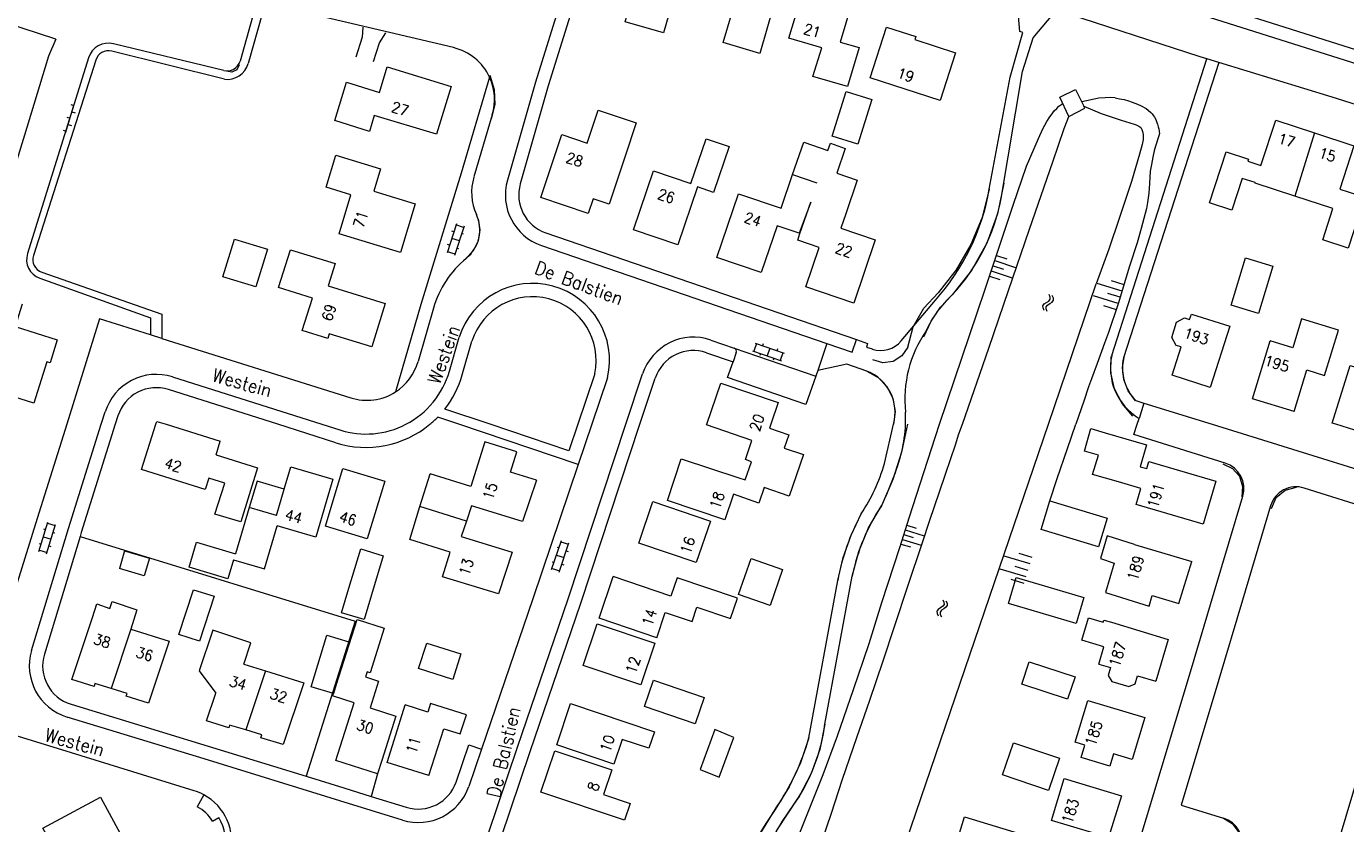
# Model space of a CAD drawing. Header units: metres. Extents: x 189705 to 199106, y 581686 to 588448.
# Tile 478 of 555: x 197698 to 197896, y 585940 to 586060. Entities that reach past the tile are written whole.
import ezdxf

# ---------------------------------------------------------------- set-up
doc = ezdxf.new("R2010")
doc.units = ezdxf.units.M
doc.layers.add('B-WA-OG-GBKN-G', color=7, linetype='Continuous', lineweight=18)
doc.styles.add('Style-STANDARD', font='STANDARD.shx')

msp = doc.modelspace()

# ---------------------------------------------------------------- linework, layer by layer
at = {"layer": 'B-WA-OG-GBKN-G'}
for p, q in [((197704.071, 586043.688), (197705.334, 586047.903)), ((197704.797, 586047.855), (197705.276, 586047.712)), ((197704.223, 586045.939), (197704.702, 586045.796)), ((197704.989, 586046.754), (197705.468, 586046.61)), ((197703.649, 586044.023), (197704.128, 586043.88)), ((197704.415, 586044.838), (197704.894, 586044.694)), ((197762.526, 586030.016), (197761.128, 586025.633)), ((197763.669, 586029.651), (197762.271, 586025.268)), ((197763.608, 586029.46), (197762.465, 586029.825)), ((197762.97, 586027.46), (197761.827, 586027.824)), ((197762.146, 586028.823), (197761.86, 586028.914)), ((197763.605, 586028.462), (197763.319, 586028.553)), ((197762.332, 586025.459), (197761.189, 586025.824)), ((197761.508, 586026.824), (197761.222, 586026.915)), ((197762.907, 586026.273), (197762.621, 586026.364)), ((197842.85, 586023.716), (197844.399, 586023.213)), ((197843.101, 586024.49), (197846.199, 586023.485)), ((197843.353, 586025.265), (197844.901, 586024.762)), ((197842.347, 586022.167), (197843.896, 586021.665)), ((197842.599, 586022.942), (197845.696, 586021.937)), ((197862.458, 586020.871), (197860.596, 586021.444)), ((197851.408, 586019.045), (197851.248, 586019.421)), ((197862.171, 586019.94), (197858.448, 586021.086)), ((197861.885, 586019.009), (197860.023, 586019.582)), ((197850.33, 586017.736), (197850.531, 586018.009)), ((197850.342, 586017.409), (197850.33, 586017.736)), ((197850.531, 586018.009), (197850.875, 586018.226)), ((197850.809, 586017.589), (197851.002, 586017.852)), ((197850.818, 586017.26), (197850.809, 586017.589)), ((197850.875, 586018.226), (197851.22, 586018.445)), ((197851.002, 586017.852), (197851.349, 586018.078)), ((197851.22, 586018.445), (197851.417, 586018.708)), ((197851.349, 586018.078), (197851.695, 586018.294)), ((197851.417, 586018.708), (197851.408, 586019.045)), ((197851.695, 586018.294), (197851.892, 586018.558)), ((197851.882, 586018.895), (197851.722, 586019.271)), ((197851.892, 586018.558), (197851.882, 586018.895)), ((197861.599, 586018.078), (197857.875, 586019.224)), ((197861.312, 586017.147), (197859.45, 586017.72)), ((197850.503, 586017.035), (197850.342, 586017.409)), ((197850.976, 586016.885), (197850.818, 586017.26)), ((197807.438, 586012.073), (197807.045, 586010.94)), ((197807.249, 586012.139), (197811.595, 586010.631)), ((197808.436, 586012.045), (197808.337, 586011.761)), ((197806.856, 586011.005), (197811.201, 586009.497)), ((197808.038, 586010.595), (197807.94, 586010.311)), ((197809.422, 586011.385), (197809.028, 586010.251)), ((197810.02, 586009.907), (197809.922, 586009.623)), ((197810.607, 586011.291), (197810.508, 586011.008)), ((197811.406, 586010.696), (197811.012, 586009.562)), ((197700.047, 585980.972), (197701.367, 585985.379)), ((197700.75, 585984.363), (197701.037, 585984.277)), ((197701.197, 585980.628), (197702.517, 585985.034)), ((197701.31, 585985.187), (197702.46, 585984.843)), ((197829.723, 585984.197), (197832.542, 585983.321)), ((197829.942, 585984.902), (197831.351, 585984.464)), ((197700.09, 585982.162), (197700.378, 585982.076)), ((197700.707, 585983.176), (197701.857, 585982.831)), ((197702.158, 585983.837), (197702.446, 585983.751)), ((197776.79, 585978.261), (197778.239, 585982.627)), ((197777.929, 585977.883), (197779.378, 585982.249)), ((197778.176, 585982.437), (197779.315, 585982.059)), ((197829.066, 585982.082), (197830.476, 585981.645)), ((197829.285, 585982.787), (197832.104, 585981.912)), ((197829.504, 585983.492), (197830.914, 585983.054)), ((197700.105, 585981.164), (197701.254, 585980.82)), ((197701.556, 585981.827), (197701.843, 585981.741)), ((197777.515, 585980.444), (197778.654, 585980.066)), ((197777.592, 585981.63), (197777.877, 585981.535)), ((197778.984, 585981.062), (197779.269, 585980.968)), ((197848.404, 585979.125), (197844.513, 585980.279)), ((197848.692, 585980.097), (197846.747, 585980.675)), ((197776.853, 585978.451), (197777.992, 585978.073)), ((197776.868, 585979.449), (197777.153, 585979.354)), ((197778.323, 585979.071), (197778.608, 585978.977)), ((197847.826, 585977.179), (197843.936, 585978.334)), ((197848.115, 585978.152), (197846.17, 585978.729)), ((197847.538, 585976.207), (197845.592, 585976.784)), ((197834.653, 585972.31), (197834.463, 585972.041)), ((197834.463, 585972.041), (197834.483, 585971.705)), ((197834.992, 585972.536), (197834.653, 585972.31)), ((197835.132, 585972.173), (197834.942, 585971.904)), ((197835.334, 585972.772), (197834.992, 585972.536)), ((197835.471, 585972.401), (197835.132, 585972.173)), ((197835.332, 585973.739), (197835.5, 585973.368)), ((197835.519, 585973.04), (197835.334, 585972.772)), ((197835.808, 585972.628), (197835.471, 585972.401)), ((197835.5, 585973.368), (197835.519, 585973.04)), ((197836.001, 585972.906), (197835.808, 585972.628)), ((197835.809, 585973.602), (197835.98, 585973.233)), ((197835.98, 585973.233), (197836.001, 585972.906)), ((197834.483, 585971.705), (197834.653, 585971.333)), ((197834.942, 585971.904), (197834.96, 585971.568)), ((197834.96, 585971.568), (197835.131, 585971.196))]:
    msp.add_line(p, q, dxfattribs=at)
at = {"layer": 'B-WA-OG-GBKN-G', "flags": 128}
for points in [[(197782.029, 586076.646), (197778.39, 586064.202), (197774.371, 586051.196), (197770.167, 586036.531)], [(197783.949, 586076.085), (197780.306, 586063.626), (197776.288, 586050.625), (197772.089, 586035.98)], [(197795.464, 586065.313), (197793.54, 586058.585), (197787.786, 586060.23), (197789.326, 586065.619), (197784.95, 586066.87), (197787.55, 586075.82), (197794.28, 586073.9), (197792.1, 586066.275), (197795.464, 586065.313)], [(197809.92, 586062.39), (197807.93, 586055.502), (197802.46, 586057.107), (197803.696, 586061.32), (197798.889, 586062.731), (197799.877, 586066.099), (197801.048, 586065.755), (197802.76, 586071.59), (197809, 586069.75), (197807.062, 586063.241), (197809.92, 586062.39)], [(197856.749, 586068.884), (197875.794, 586062.81), (197904.041, 586053.91)], [(197822.834, 586056.37), (197821.079, 586050.529), (197815.897, 586052.045), (197817.223, 586056.345), (197812.314, 586057.798), (197815.342, 586067.851), (197822.536, 586065.732), (197819.973, 586057.2), (197822.834, 586056.37)], [(197856.141, 586066.979), (197875.19, 586060.903), (197898.393, 586053.593)], [(197702.56, 586057.64), (197692.58, 586060.86), (197693.776, 586064.655)], [(197732.658, 586063.287), (197730.14, 586054.333)], [(197842.3, 586035.19), (197845.443, 586051.93), (197847.332, 586058.648), (197846.883, 586058.766), (197846.56, 586062.204), (197842.088, 586063.66)], [(197735.726, 586062.565), (197733.491, 586061.584), (197731.356, 586053.991)], [(197762.075, 586056.361), (197735.726, 586062.565)], [(197844.088, 586033.79), (197847.25, 586052.8), (197848.85, 586057.851), (197852.364, 586061.983)], [(197874.871, 586054.682), (197873.842, 586054.998), (197852.364, 586061.983)], [(197748.54, 586059.42), (197748.43, 586057.93), (197747.5, 586054.93)], [(197837.235, 586055.604), (197834.94, 586048.45), (197824.46, 586051.83), (197826.91, 586059.43), (197831.286, 586058.026), (197831.137, 586057.56), (197837.235, 586055.604)], [(197702.56, 586057.64), (197701.498, 586055.098), (197698.42, 586045.049), (197695.06, 586034.01), (197692.546, 586025.813), (197682.62, 586028.588), (197679.695, 586018.869), (197676.951, 586009.86), (197674.001, 586000)], [(197727.733, 586052.934), (197711.216, 586056.94)], [(197750.14, 586054.27), (197751.02, 586057.08), (197751.98, 586058.55)], [(197727.811, 586051.636), (197710.939, 586055.825)], [(197707.458, 586054.841), (197698.331, 586025.551)], [(197708.552, 586054.492), (197699.226, 586025.266)], [(197730.02, 586053.81), (197729.677, 586053.045), (197728.93, 586052.665), (197728.11, 586052.84)], [(197761.74, 586050.56), (197759.55, 586043.39), (197750.231, 586046.229), (197749.5, 586043.83), (197744.33, 586045.44), (197746.09, 586051.17), (197750.997, 586049.663), (197752.175, 586053.498), (197761.74, 586050.56)], [(197860.615, 586010.314), (197874.871, 586054.682)], [(197876.647, 586054.137), (197862.375, 586009.939)], [(197876.647, 586054.137), (197874.871, 586054.682)], [(197922.239, 586039.938), (197893.602, 586048.932), (197876.647, 586054.137)], [(197767.503, 586051.931), (197763.224, 586037.575), (197757.183, 586017.938), (197753.414, 586004.847)], [(197767.552, 586052.218), (197768.203, 586050.083), (197768.263, 586047.853), (197767.729, 586045.686)], [(197824.72, 586048.59), (197822.6, 586041.93), (197818.77, 586043.11), (197820.891, 586049.803), (197824.72, 586048.59)], [(197854.223, 586046.05), (197852.859, 586048.924), (197855.2, 586050.111), (197856.463, 586047.592)], [(197834.823, 586000), (197841.647, 586020.079), (197845.851, 586032.792), (197847.849, 586038.627), (197849.665, 586042.787), (197850.33, 586044.233), (197850.892, 586045.298), (197851.351, 586045.983), (197851.709, 586046.464), (197852.015, 586046.895), (197852.386, 586047.273), (197852.728, 586047.578), (197853.307, 586047.979)], [(197838.266, 586000), (197842.207, 586011.415), (197845.153, 586020.017), (197848.305, 586029.202), (197851.789, 586039.275), (197853.506, 586044.248), (197853.941, 586045.416), (197854.223, 586046.05), (197856.615, 586047.312), (197856.463, 586047.592), (197859.051, 586046.517), (197862.047, 586045.517), (197863.976, 586044.926), (197864.281, 586044.798), (197864.661, 586044.619), (197864.965, 586044.39), (197865.117, 586044.135), (197865.243, 586043.805), (197865.318, 586043.372), (197865.343, 586043.042), (197865.316, 586042.61), (197865.187, 586041.874), (197864.776, 586040.402), (197863.57, 586036.342), (197861.776, 586030.937), (197860.187, 586026.192), (197858.296, 586021.017)], [(197861.116, 586048.847), (197861.768, 586048.723), (197862.485, 586048.585), (197863.129, 586048.411), (197863.681, 586048.204), (197864.467, 586047.922), (197865.051, 586047.641), (197865.787, 586047.232), (197866.065, 586047.028), (197866.496, 586046.671), (197866.695, 586046.442), (197866.889, 586046.174), (197867.028, 586045.933), (197867.205, 586045.627), (197867.381, 586045.169), (197867.482, 586044.915), (197867.583, 586044.508), (197867.676, 586044.195), (197867.731, 586043.834), (197867.777, 586043.52), (197867.68, 586043.162), (197867.193, 586041.614), (197866.988, 586040.929), (197866.757, 586039.99), (197866.55, 586038.873), (197866.395, 586037.882), (197866.288, 586036.054), (197866.157, 586034.581), (197866, 586033.184), (197865.845, 586032.27), (197865.049, 586029.276), (197864.433, 586027.169), (197863.305, 586023.642), (197861.587, 586018.034), (197860.126, 586013.746), (197859.562, 586012.122), (197858.436, 586009.103), (197857.591, 586006.819), (197857.13, 586005.627), (197856.438, 586003.47), (197855.263, 586000)], [(197861.116, 586048.847), (197860.481, 586048.9), (197859.643, 586048.852), (197858.677, 586048.779), (197856.132, 586048.252)], [(197767.909, 586046.288), (197765.141, 586037.004)], [(197782.993, 586033.739), (197782.257, 586031.544), (197775.19, 586033.94), (197778.29, 586043.37), (197782.091, 586042.09), (197783.744, 586046.999), (197789.439, 586045.113), (197787.738, 586039.978)], [(197888.031, 586034.128), (197882.081, 586036.065), (197882.115, 586036.17), (197880.165, 586036.804), (197878.614, 586032.039), (197875.275, 586033.126), (197877.764, 586040.75), (197881.11, 586039.69), (197881.008, 586039.376), (197882.956, 586038.74), (197885.163, 586045.498), (197890.995, 586043.594)], [(197890.995, 586043.594), (197896.884, 586041.672), (197894.771, 586035.198), (197898.494, 586033.972), (197896.017, 586026.363), (197892.203, 586027.604), (197893.723, 586032.275), (197888.031, 586034.128)], [(197890.995, 586043.594), (197888.031, 586034.128)], [(197797.628, 586036.033), (197799.916, 586042.736), (197803.381, 586041.553), (197801.038, 586034.688), (197798.598, 586035.521)], [(197812.86, 586037.38), (197814.547, 586042.239), (197818.147, 586040.989)], [(197818.147, 586040.989), (197818.522, 586042.049), (197820.726, 586041.255), (197819.478, 586037.577)], [(197754.17, 586025.703), (197744.971, 586028.507), (197746.753, 586034.352), (197743.026, 586035.488), (197744.486, 586040.279)], [(197744.486, 586040.279), (197751.171, 586038.243), (197750.158, 586034.877), (197756.372, 586032.968), (197754.17, 586025.703)], [(197787.738, 586039.978), (197785.376, 586032.94), (197782.993, 586033.739)], [(197798.598, 586035.521), (197795.7, 586026.86), (197789.06, 586029.1), (197792.04, 586037.91), (197797.628, 586036.033)], [(197820.824, 586031.478), (197820.097, 586029.329), (197825.222, 586027.594), (197822.02, 586018.141), (197814.85, 586020.57), (197816.846, 586026.46), (197813.617, 586027.554), (197813.955, 586028.543), (197815.568, 586033.256), (197813.84, 586028.582), (197810.537, 586029.693), (197808.15, 586022.7), (197801.53, 586024.96), (197804.772, 586034.483), (197811.149, 586032.324), (197812.86, 586037.38)], [(197812.86, 586037.38), (197816.46, 586036.13)], [(197819.478, 586037.577), (197822.537, 586036.542), (197820.824, 586031.478)], [(197844.45, 586036.08), (197843.539, 586031.495), (197841.925, 586027.108), (197839.647, 586023.027), (197836.76, 586019.35)], [(197842.3, 586035.19), (197841.215, 586030.951), (197839.556, 586026.902), (197837.353, 586023.121), (197834.65, 586019.68)], [(197765.782, 586030.735), (197766.028, 586029.09), (197765.773, 586027.446), (197765.041, 586025.952), (197763.897, 586024.744)], [(197732.51, 586020.565), (197727.585, 586022.087), (197729.325, 586027.72), (197734.25, 586026.198), (197732.51, 586020.565)], [(197775.907, 586028.652), (197822.425, 586012.669)], [(197751.86, 586018.07), (197749.85, 586011.59), (197743.504, 586013.56), (197743.28, 586012.84), (197739.47, 586014.02), (197740.979, 586018.898), (197735.9, 586020.47), (197737.68, 586026.13), (197744.37, 586024.06), (197743.332, 586020.716), (197751.86, 586018.07)], [(197775.257, 586026.761), (197817.992, 586012.078)], [(197882.585, 586016.576), (197878.503, 586017.816), (197880.66, 586024.914), (197884.742, 586023.674), (197882.585, 586016.576)], [(197700.157, 586021.884), (197716.758, 586015.919), (197716.758, 586013.373)], [(197700.468, 586022.771), (197718.447, 586016.456), (197718.447, 586012.842)], [(197830.08, 586011.55), (197830.923, 586014.607), (197832.477, 586017.371), (197834.65, 586019.68)], [(197851.134, 586000), (197858.296, 586021.017)], [(197697.529, 586017.971), (197696.485, 586014.623), (197702.78, 586012.66), (197701.703, 586009.206), (197701.228, 586009.354), (197699.3, 586003.17), (197692.13, 586005.39), (197694.33, 586012.511)], [(197829.118, 586012.48), (197834.227, 586018.562)], [(197832.49, 586013.11), (197833.571, 586015.411), (197835.007, 586017.509), (197836.76, 586019.35)], [(197716.758, 586013.373), (197709.132, 586015.769), (197704.199, 586000)], [(197759.105, 586017.384), (197756.8, 586009.379)], [(197870.992, 586011.587), (197870.276, 586011.813), (197869.609, 586012.978), (197870.339, 586015.283), (197871.5, 586015.918), (197872.284, 586015.669)], [(197872.284, 586015.669), (197872.549, 586016.505), (197878.275, 586014.692), (197875.38, 586005.53), (197869.65, 586007.35), (197870.992, 586011.587)], [(197887.925, 586001.91), (197889.837, 586008.128), (197892.477, 586007.316), (197894.56, 586014.088), (197889.041, 586015.785), (197887.705, 586011.443), (197884.319, 586012.484)], [(197718.447, 586012.842), (197716.758, 586013.373)], [(197718.447, 586012.842), (197746.714, 586003.96)], [(197761.488, 586007.95), (197762.95, 586013.026)], [(197763.41, 586007.396), (197764.864, 586012.448)], [(197800.602, 586012.608), (197804.113, 586011.402)], [(197817.992, 586012.078), (197816.609, 586008.054)], [(197817.992, 586012.078), (197821.775, 586010.778), (197822.425, 586012.669)], [(197822.425, 586012.669), (197824.085, 586012.099), (197823.901, 586011.563), (197824.755, 586011.269)], [(197830.08, 586011.55), (197829.223, 586010.245), (197827.9, 586009.415), (197826.352, 586009.211), (197824.86, 586009.67)], [(197887.925, 586001.91), (197881.673, 586003.827), (197884.319, 586012.484)], [(197799.952, 586010.717), (197803.936, 586009.348)], [(197804.423, 586010.767), (197803.936, 586009.348)], [(197804.113, 586011.402), (197816.319, 586007.208)], [(197863.781, 586001.241), (197862.173, 586003.106), (197861.059, 586005.303), (197860.505, 586007.703), (197860.544, 586010.166)], [(197864.201, 586003.528), (197863.105, 586004.998), (197862.434, 586006.703), (197862.234, 586008.525), (197862.52, 586010.336)], [(197783.245, 586007.591), (197783.219, 586007.494)], [(197816.319, 586007.208), (197814.856, 586002.953), (197803.124, 586006.984), (197803.936, 586009.348)], [(197816.609, 586008.054), (197816.319, 586007.208)], [(197823.98, 586007.97), (197820.99, 586009), (197816.609, 586008.054)], [(197823.98, 586007.97), (197825.667, 586007.002), (197827.002, 586005.588), (197827.871, 586003.847), (197828.2, 586001.93), (197827.96, 586000)], [(197894.147, 586000), (197893.6, 586000.17), (197896.292, 586008.816), (197902.54, 586006.87)], [(197720.018, 586007.098), (197742.401, 586000)], [(197783.219, 586007.494), (197783.19, 586007.408), (197780.691, 586000)], [(197785.146, 586006.951), (197782.802, 586000)], [(197787.905, 586000), (197790.409, 586007.558)], [(197790.012, 586000), (197792.307, 586006.929)], [(197800.021, 586000), (197802.11, 586006.16), (197810.71, 586003.26)], [(197735.784, 586000), (197719.414, 586005.192)], [(197709.378, 586000), (197709.97, 586001.878)], [(197767.593, 586000), (197760.8, 586002.291)], [(197810.71, 586003.26), (197809.6, 586000)], [(197864.211, 586003.56), (197865.449, 586003.175)], [(197865.449, 586003.175), (197864.706, 586000.887)], [(197865.449, 586003.175), (197875.667, 586000)], [(197704.199, 586000), (197699.795, 585985.924), (197692.593, 585962.966)], [(197698.947, 585966.172), (197704.467, 585984.427), (197709.378, 586000)], [(197711.475, 586000), (197706.378, 585983.837), (197706.194, 585983.228)], [(197711.878, 586001.277), (197711.475, 586000)], [(197724.93, 585990.26), (197715.42, 585993.22), (197717.542, 586000)], [(197717.542, 586000), (197717.68, 586000.44), (197719.089, 586000)], [(197719.089, 586000), (197727.19, 585997.47)], [(197744.461, 585997.248), (197735.784, 586000)], [(197742.401, 586000), (197745.066, 585999.155)], [(197762.899, 586000), (197759.73, 586001.069)], [(197760.054, 585917.224), (197771.687, 585951.69), (197779.249, 585973.869), (197787.905, 586000)], [(197761.949, 585916.585), (197773.581, 585951.048), (197781.145, 585973.232), (197790.012, 586000)], [(197780.769, 585993.973), (197762.899, 586000)], [(197779.353, 585996.034), (197767.593, 586000)], [(197780.691, 586000), (197779.353, 585996.034)], [(197782.802, 586000), (197780.769, 585993.973)], [(197798.608, 585894.58), (197799.457, 585896.783), (197800.802, 585900.747), (197803.721, 585909.64), (197806.309, 585917.745), (197808.009, 585923.106), (197809.684, 585927.629), (197812.197, 585934.489), (197815.04, 585941.629), (197817.426, 585947.6), (197819.558, 585953.368), (197821.969, 585960.305), (197824.303, 585967.216), (197826.207, 585973.339), (197828.897, 585981.572), (197830.343, 585986.145), (197832.475, 585992.802), (197834.823, 586000)], [(197799.987, 585999.9), (197800.021, 586000)], [(197805.76, 585991.685), (197806.687, 585994.404), (197805.784, 585994.712), (197806.764, 585997.592), (197799.987, 585999.9)], [(197802.341, 585893.589), (197803.141, 585895.894), (197804.689, 585900.646), (197807.1, 585907.659), (197809.714, 585915.332), (197811.998, 585922.141), (197814.409, 585929.256), (197816.744, 585936.116), (197818.647, 585941.681), (197820.347, 585946.889), (197822.479, 585953.14), (197824.408, 585958.73), (197826.387, 585964.624), (197828.138, 585969.909), (197830.118, 585975.804), (197832.3, 585982.309), (197833.417, 585985.663), (197834.838, 585989.906), (197835.726, 585992.523), (197837.224, 585996.944), (197837.731, 585998.596), (197838.266, 586000)], [(197809.6, 586000), (197809.396, 585999.401), (197812.266, 585998.423), (197811.596, 585996.456), (197814.476, 585995.475), (197812.356, 585989.249), (197808.573, 585990.537)], [(197821.79, 585913.89), (197851.134, 586000)], [(197830.05, 586000), (197829.163, 585995.815), (197827.859, 585991.742), (197826.15, 585987.82)], [(197826.62, 585994.12), (197827.96, 586000)], [(197851.352, 585988.561), (197852.468, 585991.89), (197854.016, 585996.387), (197855.263, 586000)], [(197877.599, 585994.184), (197863.926, 585998.483), (197864.418, 586000)], [(197864.418, 586000), (197864.706, 586000.887)], [(197875.667, 586000), (197912.524, 585988.548)], [(197900.393, 586000), (197899.84, 585998.23), (197894.147, 586000)], [(197858.66, 585995.372), (197856.533, 585995.993), (197857.516, 585999.359), (197859.643, 585998.738)], [(197859.643, 585998.738), (197865.847, 585996.926), (197864.892, 585993.656), (197865.861, 585993.373), (197866.169, 585994.428), (197876.19, 585991.5), (197874.3, 585985.07), (197864.289, 585987.993), (197864.995, 585990.41), (197861.61, 585991.399)], [(197726.556, 585995.448), (197727.19, 585997.47)], [(197774.5, 585991.65), (197770.648, 585992.851), (197771.59, 585995.869), (197766.77, 585997.373), (197764.693, 585990.713), (197758.609, 585992.611)], [(197726.556, 585995.448), (197732.78, 585993.5), (197730.24, 585985.4), (197726.37, 585986.56)], [(197780.769, 585993.973), (197773.992, 585973.883), (197766.285, 585951.381)], [(197803.997, 585989.527), (197802.72, 585985.72), (197794.12, 585988.616), (197796.194, 585994.849), (197804.821, 585991.983)], [(197861.61, 585991.399), (197857.746, 585992.476), (197858.66, 585995.372)], [(197877.271, 585994.104), (197878.693, 585993.414), (197879.73, 585992.22), (197880.215, 585990.716), (197880.071, 585989.142)], [(197726.37, 585986.56), (197727.876, 585991.182), (197725.484, 585991.962), (197724.93, 585990.26)], [(197736.762, 585990.276), (197737.76, 585993.62), (197744.02, 585991.79), (197743.03, 585988.39), (197741.49, 585983.11), (197735.688, 585984.79)], [(197751.8, 585991.49), (197749.19, 585982.87), (197742.96, 585984.76), (197743.96, 585988.1), (197745.54, 585993.37), (197751.8, 585991.49)], [(197757.076, 585987.691), (197758.609, 585992.611)], [(197804.821, 585991.983), (197805.76, 585991.685)], [(197736.762, 585990.276), (197732.699, 585991.488), (197731.527, 585987.559)], [(197735.59, 585986.347), (197736.762, 585990.276)], [(197774.5, 585991.65), (197772.43, 585985.46), (197764.809, 585987.828)], [(197808.573, 585990.537), (197807.787, 585988.198), (197803.997, 585989.527)], [(197884.548, 585987.429), (197885.255, 585989.027), (197886.582, 585990.164), (197888.269, 585990.619)], [(197911.085, 585983.654), (197889.434, 585990.462)], [(197764.809, 585987.828), (197764.044, 585985.526)], [(197800.55, 585985.53), (197798.44, 585979.31), (197789.828, 585982.217), (197791.941, 585988.446), (197800.55, 585985.53)], [(197821.78, 585977.27), (197822.771, 585980.968), (197824.236, 585984.505), (197826.15, 585987.82)], [(197859.956, 585985.955), (197858.651, 585981.648), (197850.047, 585984.254), (197851.352, 585988.561), (197859.956, 585985.955)], [(197864.746, 585937.489), (197872.406, 585962.973), (197875.966, 585974.869), (197880.233, 585989.229)], [(197731.527, 585987.559), (197729.464, 585980.646)], [(197735.59, 585986.347), (197731.527, 585987.559)], [(197760.45, 585977.19), (197761.601, 585980.886), (197755.544, 585982.772), (197757.076, 585987.691)], [(197764.044, 585985.526), (197757.076, 585987.691)], [(197819.61, 585976.62), (197820.428, 585980.065), (197821.605, 585983.404), (197823.13, 585986.6)], [(197884.4, 585987.786), (197880.215, 585973.704), (197876.655, 585961.808), (197871.004, 585943.007), (197877.331, 585941.077)], [(197729.181, 585979.699), (197733.825, 585978.354), (197735.688, 585984.79)], [(197764.044, 585985.526), (197763.268, 585983.191)], [(197706.194, 585983.228), (197700.861, 585965.593)], [(197706.194, 585983.228), (197747.355, 585970.56), (197740.067, 585947.337)], [(197729.181, 585979.699), (197728.33, 585976.87), (197722.511, 585978.612), (197723.642, 585982.389), (197729.464, 585980.646)], [(197763.268, 585983.191), (197770.9, 585980.86), (197768.83, 585974.65), (197760.45, 585977.19)], [(197864.038, 585982.033), (197859.935, 585983.336), (197858.932, 585979.902), (197860.976, 585979.227), (197859.665, 585974.828), (197866.221, 585972.803), (197866.68, 585974.398)], [(197864.038, 585982.033), (197872.6, 585979.47)], [(197712.871, 585981.07), (197712.08, 585978.41)], [(197712.871, 585981.07), (197716.59, 585979.963), (197715.8, 585977.305), (197712.08, 585978.41)], [(197746.45, 585975.47), (197748.21, 585981.35), (197751.56, 585980.34), (197749.8, 585974.47)], [(197809.472, 585972.899), (197804.757, 585974.545), (197806.643, 585979.948), (197811.359, 585978.301), (197809.472, 585972.899)], [(197866.68, 585974.398), (197870.69, 585973.19), (197872.6, 585979.47)], [(197892.99, 585932.197), (197906.814, 585978.594)], [(197792.52, 585968.04), (197783.89, 585971), (197786.01, 585977.22)], [(197792.52, 585968.04), (197793.8, 585971.827), (197797.796, 585970.476), (197798.533, 585972.659), (197803.564, 585970.959), (197804.593, 585974.006), (197795.577, 585977.053), (197794.647, 585974.301), (197786.01, 585977.22)], [(197815.3, 585953.11), (197819.61, 585976.62)], [(197817.69, 585955.12), (197821.78, 585977.27)], [(197848.556, 585972.19), (197845.19, 585973.175), (197846.331, 585977.072), (197849.697, 585976.087)], [(197849.697, 585976.087), (197856.452, 585974.067), (197855.322, 585970.209), (197848.556, 585972.19)], [(197723.173, 585975.257), (197726.251, 585974.264), (197724.083, 585967.547), (197721.006, 585968.539), (197723.173, 585975.257)], [(197749.8, 585974.47), (197748.703, 585970.794), (197745.353, 585971.794), (197746.45, 585975.47)], [(197708.08, 585971.12), (197708.71, 585973.117), (197710.677, 585972.441), (197711.005, 585973.483), (197714.707, 585972.249), (197713.81, 585969.34)], [(197710.84, 585960.46), (197708.43, 585961.2), (197708.3, 585960.79), (197704.98, 585961.82), (197708.08, 585971.12)], [(197744.116, 585959.724), (197747.656, 585970.779), (197751.729, 585969.475), (197749.6, 585962.827), (197749.162, 585962.968), (197748.918, 585962.207)], [(197792.234, 585967.255), (197790.12, 585961.01), (197781.52, 585963.93), (197783.62, 585970.17), (197792.234, 585967.255)], [(197859.454, 585966.713), (197856.142, 585967.717), (197857.148, 585971.035), (197859.334, 585970.373), (197859.437, 585970.715), (197860.564, 585970.373)], [(197860.564, 585970.373), (197869.085, 585967.805), (197867.204, 585961.562)], [(197713.81, 585969.34), (197719.53, 585967.57), (197716.44, 585958.29), (197713.12, 585959.31), (197713.25, 585959.72), (197710.84, 585960.46)], [(197713.81, 585969.34), (197710.84, 585960.46)], [(197730.713, 585964.111), (197731.782, 585967.286), (197726.09, 585969.203), (197724.042, 585963.124), (197726.541, 585959.797)], [(197744.116, 585959.724), (197740.777, 585960.737), (197743.114, 585968.443), (197746.44, 585967.434), (197744.116, 585959.724)], [(197763.216, 585965.664), (197762.014, 585961.834), (197756.879, 585963.446), (197758.081, 585967.276), (197763.216, 585965.664)], [(197858.672, 585964.133), (197859.454, 585966.713)], [(197855.126, 585962.23), (197854.022, 585958.878), (197847.155, 585961.14), (197848.256, 585964.483), (197855.126, 585962.23)], [(197858.672, 585964.133), (197860.444, 585963.599), (197860.09, 585962.422), (197860.625, 585961.542), (197863.191, 585960.769), (197864.124, 585961.185), (197864.485, 585962.382), (197867.204, 585961.562)], [(197730.713, 585964.111), (197733.96, 585963.11)], [(197733.96, 585963.11), (197739.69, 585961.34), (197736.6, 585952.09), (197733.28, 585953.11), (197733.41, 585953.52), (197730.99, 585954.27)], [(197733.96, 585963.11), (197730.99, 585954.27)], [(197748.918, 585962.207), (197750.89, 585961.575), (197749.613, 585957.586), (197753.489, 585956.345), (197751.363, 585949.707), (197750.726, 585947.717), (197744.491, 585949.714), (197747.248, 585958.321)], [(197723.269, 585945.186), (197702.799, 585951.504), (197671.735, 585961.039)], [(197798.259, 585955.188), (197790.674, 585957.782), (197792.023, 585961.727), (197799.608, 585959.134), (197798.259, 585955.188)], [(197730.99, 585954.27), (197728.57, 585955), (197728.45, 585954.6), (197725.13, 585955.61), (197726.541, 585959.797)], [(197747.248, 585958.321), (197744, 585959.361), (197744.116, 585959.724)], [(197758.41, 585947.45), (197760.64, 585954.456), (197763.115, 585953.668), (197764.024, 585956.524), (197758.675, 585958.227), (197758.269, 585956.951), (197754.88, 585958.03)], [(197792.18, 585954.01), (197791.32, 585951.53), (197787.35, 585952.85), (197786.08, 585949.17), (197777.55, 585952.02), (197779.63, 585958.21), (197792.18, 585954.01)], [(197856.59, 585951.987), (197855.154, 585952.42), (197857.044, 585958.692), (197865.566, 585956.124), (197863.677, 585949.852)], [(197704.856, 585958.117), (197725.382, 585951.866), (197740.067, 585947.337)], [(197758.41, 585947.45), (197752.16, 585949.41), (197753.22, 585952.76), (197754.88, 585958.03)], [(197754.441, 585940.787), (197745.107, 585943.689), (197724.796, 585949.954), (197704.273, 585956.204)], [(197801.234, 585954.317), (197798.998, 585948.365), (197801.871, 585947.227), (197804.069, 585953.15), (197801.234, 585954.317)], [(197817.69, 585955.12), (197816.913, 585951.357), (197815.625, 585947.737), (197813.85, 585944.33)], [(197815.3, 585953.11), (197814.013, 585949.356), (197812.323, 585945.765), (197810.25, 585942.38)], [(197852.788, 585950.042), (197851.151, 585945.222), (197844.277, 585947.557), (197845.894, 585952.32), (197852.788, 585950.042)], [(197762.492, 585946.482), (197764.392, 585952.029), (197766.285, 585951.381)], [(197766.285, 585951.381), (197764.384, 585945.833)], [(197788.545, 585943.268), (197787.71, 585940.761), (197775.17, 585944.98), (197777.27, 585951.17), (197785.8, 585948.28), (197784.572, 585944.591), (197788.545, 585943.268)], [(197863.677, 585949.852), (197860.899, 585950.689), (197860.351, 585948.87), (197856.042, 585950.168), (197856.59, 585951.987)], [(197740.067, 585947.337), (197745.699, 585945.599), (197749.794, 585944.326)], [(197750.726, 585947.717), (197749.794, 585944.326)], [(197860.16, 585938.16), (197851.616, 585940.726), (197853.5, 585947)], [(197853.5, 585947), (197862.06, 585944.41), (197860.16, 585938.16)], [(197724.711, 585944.581), (197723.743, 585942.789)], [(197712.213, 585938.788), (197709.778, 585937.468), (197710.64, 585935.877), (197702.657, 585931.551), (197699.777, 585936.803), (197701.605, 585937.794), (197700.648, 585939.561), (197709.264, 585944.23), (197712.213, 585938.788)], [(197749.794, 585944.326), (197755.035, 585942.696)], [(197803.57, 585922.81), (197805.368, 585928.53), (197807.695, 585934.055), (197810.531, 585939.337), (197813.85, 585944.33)], [(197726.024, 585940.609), (197726.963, 585941.172)], [(197801.87, 585924.28), (197803.948, 585930.628), (197806.754, 585936.689), (197810.25, 585942.38)], [(197870.923, 585926.146), (197837.139, 585936.527), (197838.588, 585941.285), (197859.746, 585934.815)], [(197877.35, 585941.071), (197878.66, 585940.261), (197879.605, 585939.045), (197880.065, 585937.575), (197879.982, 585936.037)]]:
    msp.add_lwpolyline(points, dxfattribs=at)
at = {"layer": 'B-WA-OG-GBKN-G'}
for centre, radius, start, end in [((197710.457, 586053.885), 3.148, 76.05523, 162.31513), ((197710.457, 586053.884), 2, 76.06027, 162.30134), ((197760.238, 586048.57), 8.004, 24.82604, 76.73554), ((197728.215, 586054.875), 2, 256.05794, 344.27421), ((197728.212, 586054.877), 3.266, 262.93953, 344.25392), ((197760.235, 586048.572), 8.007, 343.42563, 24.80477), ((197772.807, 586034.719), 7.999, 163.40545, 204.53333), ((197777.856, 586034.326), 7.999, 163.99613, 251.04133), ((197777.858, 586034.327), 6.001, 164.01143, 251.02898), ((197809.005, 586041.081), 33.812, 318.24016, 349.9661), ((197814.78, 586039.584), 29.875, 317.36853, 348.81777), ((197760.5, 586029.105), 5.528, 309.37603, 24.50603), ((197701.131, 586024.657), 2.939, 162.29797, 250.64448), ((197701.131, 586024.658), 2, 162.2885, 250.63934), ((197773.529, 586013.228), 15.011, 129.37158, 163.92553), ((197773.933, 586009.567), 11.514, 346.86862, 162.51764), ((197773.935, 586009.567), 9.517, 348.02003, 162.37688), ((197847.31, 586007.55), 15.829, 131.79809, 156.08645), ((197847.603, 586003.755), 17.95, 145.32855, 186.24458), ((197798.002, 586005.044), 7.998, 71.02886, 161.68227), ((197826.054, 586015.054), 4.002, 251.0578, 319.96739), ((197798.002, 586005.043), 6, 71.03707, 161.67859), ((197803.952, 586010.93), 0.498, 340.86395, 71.17829), ((197869.27, 586008.469), 8.85, 167.96702, 238.95142), ((197869.276, 586008.472), 7.056, 167.99607, 224.11762), ((197749.11, 586011.593), 8.002, 302.53518, 343.93568), ((197748.977, 586011.562), 13.022, 297.39108, 343.89679), ((197821.548, 586001.777), 6.653, 344.50907, 68.56351), ((197717.599, 585999.473), 7.999, 72.39913, 162.5052), ((197748.98, 586011.554), 15.017, 321.916, 343.926), ((197717.6, 585999.473), 6, 72.40404, 162.50029), ((197749.113, 586011.59), 7.998, 252.54846, 302.53438), ((197807.827, 586000.913), 21.95, 357.61566, 2.32075), ((197748.995, 586011.548), 15.001, 252.40613, 309.66659), ((197748.996, 586011.547), 13.001, 252.40674, 297.34845), ((197748.903, 586011.645), 15.135, 309.70095, 315.67264), ((197808.27, 586000.911), 21.507, 346.49936, 357.57236), ((197788.141, 586006.71), 42.445, 333.5731, 345.2308), ((197798.737, 586002.49), 29.112, 326.91813, 343.29025), ((197876.4, 585990.369), 3.999, 343.43879, 72.55002), ((197888.234, 585986.647), 4, 72.53983, 163.44908), ((197850.468, 585971.567), 29.249, 146.24292, 168.75664), ((197852.462, 585970.644), 33.391, 151.45421, 169.68974), ((197706.602, 585963.855), 7.998, 163.16186, 253.07019), ((197706.603, 585963.856), 5.999, 163.17141, 253.06661), ((197790.156, 585958.841), 27.784, 328.516, 352.30423), ((197780.435, 585962.966), 36.231, 325.37705, 344.21556), ((197756.815, 585948.426), 6, 252.73989, 341.09491), ((197720.929, 585937.587), 7.951, 61.59562, 72.88281), ((197720.908, 585937.541), 8.001, 345.94485, 61.62337), ((197756.817, 585948.424), 7.998, 252.71861, 341.09631), ((197720.898, 585937.529), 5.981, 31.00204, 61.59195), ((197865.233, 585906.569), 63.766, 143.68822, 165.24462), ((197720.906, 585937.542), 7.062, 345.94499, 30.93304), ((197856.99, 585909.75), 57.003, 145.0806, 165.23269), ((197876.162, 585937.25), 4.001, 345.72986, 73.01616)]:
    msp.add_arc(centre, radius, start, end, dxfattribs=at)

# ---------------------------------------------------------------- texts
at = {"layer": 'B-WA-OG-GBKN-G', "style": 'Style-STANDARD'}
for s, height, rotation, p in [('21', 1.6, 343.44886, (197814.366, 586058.494)), ('19', 1.6, 342.12658, (197828.336, 586051.892)), ('27', 1.6, 343.08678, (197752.664, 586046.792)), ('17', 1.6, 342.96046, (197885.361, 586042.089)), ('15', 1.6, 342.90569, (197891.478, 586039.936)), ('28', 1.6, 341.45633, (197778.78, 586039.239)), ('26', 1.6, 341.45633, (197792.501, 586033.798)), ('71', 1.6, 73.01527, (197748.597, 586029.256)), ('24', 1.6, 341.27513, (197805.454, 586030.293)), ('22', 1.6, 341.27513, (197819.091, 586025.71)), ('De Balstien', 2, 339.44395, (197774.054, 586022.636)), ('69', 1.6, 72.83405, (197743.85, 586015.297)), ('Westein', 2, 70.00711, (197760.027, 586005.86)), ('193', 1.6, 342.4169, (197871.257, 586012.979)), ('195', 1.6, 343.01527, (197883.321, 586008.865)), ('Westein', 2, 344.33789, (197725.817, 586006.481)), ('20', 1.6, 71.22088, (197807.872, 585998.817)), ('42', 1.6, 342.72458, (197718.682, 585993.512)), ('15', 1.6, 72.4888, (197767.95, 585988.585)), ('18', 1.6, 71.45633, (197801.902, 585987.211)), ('191', 1.6, 73.7398, (197867.476, 585987.321)), ('44', 1.6, 343.8658, (197736.746, 585985.783)), ('46', 1.6, 343.1416, (197744.873, 585985.484)), ('16', 1.6, 71.27513, (197797.514, 585980.479)), ('189', 1.6, 73.44886, (197864.418, 585976.489)), ('13', 1.6, 72.54344, (197764.393, 585977.231)), ('14', 1.6, 71.27513, (197791.76, 585969.694)), ('38', 1.6, 342.72458, (197708.077, 585967.194)), ('36', 1.6, 342.83405, (197714.436, 585965.219)), ('187', 1.6, 72.54344, (197861.706, 585963.564)), ('12', 1.6, 71.27513, (197789.321, 585962.558)), ('34', 1.6, 342.85096, (197728.409, 585960.896)), ('32', 1.6, 342.85096, (197734.49, 585959.02)), ('De Balstien', 2, 76.7562, (197768.989, 585944.006)), ('Westein', 2, 344.68455, (197700.748, 585952.662)), ('30', 1.6, 342.23568, (197747.435, 585954.371)), ('185', 1.6, 72.3077, (197858.123, 585951.759)), ('11', 1.6, 72.54344, (197756.468, 585950.587)), ('10', 1.6, 70.96692, (197785.47, 585950.81)), ('8', 1.6, 71.63753, (197783.603, 585944.96)), ('183', 1.6, 72.23568, (197854.615, 585940.114))]:
    msp.add_text(s, height=height, rotation=rotation, dxfattribs=at).set_placement(p)

doc.saveas('drawing.dxf')
